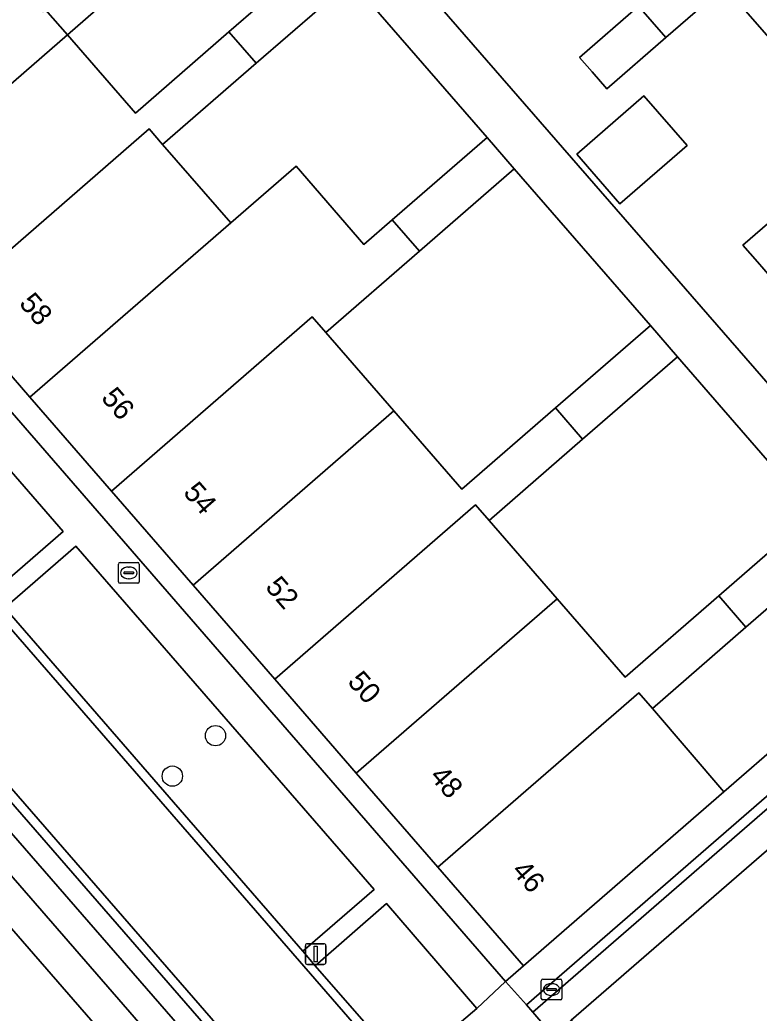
# Model space of a CAD drawing. Extents: x 155887 to 156869, y 383880 to 384678.
# Drawn here: x 156547.23 to 156582.86, y 384013.53 to 384061.4 of the extents above; entities that cross this region are included whole.
import ezdxf

# ---------------------------------------------------------------- set-up
doc = ezdxf.new("R2010")
doc.units = 0
for name, color, linetype in [('IMGEO_Berm_groen', 7, 'Continuous'), ('IMGEO_Boom', 7, 'Continuous'), ('IMGEO_Brandkraan', 7, 'Continuous'), ('IMGEO_Erf', 7, 'Continuous'), ('IMGEO_Greppel_droge_sloot', 7, 'Continuous'), ('IMGEO_Kolk', 7, 'Continuous'), ('IMGEO_Lichtmast', 7, 'Continuous'), ('IMGEO_OVBaan_gesloten', 7, 'Continuous'), ('IMGEO_Pand', 7, 'Continuous'), ('IMGEO_Pand_nummerreeks', 7, 'Continuous'), ('IMGEO_Parkeervlak_open', 7, 'Continuous'), ('IMGEO_Rijbaan_lokaal_gesloten', 7, 'Continuous'), ('IMGEO_Rijbaan_lokaal_open', 7, 'Continuous'), ('IMGEO_Voetpad_open', 7, 'Continuous')]:
    doc.layers.add(name, color=color, linetype=linetype)

msp = doc.modelspace()

# ---------------------------------------------------------------- linework, layer by layer
at = {"layer": 'IMGEO_Berm_groen'}
for points in [[(156567.837, 383999.499), (156567.401, 384000), (156529.694, 384043.376), (156529.611, 384043.296), (156529.348, 384043.078), (156528.954, 384042.75), (156556.426, 384011.152), (156566.03, 384000), (156572.445, 383992.551), (156580.931, 383982.719)], [(156585.273, 383976.032), (156571.074, 383992.201), (156564.306, 384000), (156555.384, 384010.282), (156527.92, 384041.892), (156527.383, 384041.446), (156526.643, 384040.832), (156562.118, 384000), (156634.845, 383916.306)]]:
    msp.add_lwpolyline(points, dxfattribs=at)
at = {"layer": 'IMGEO_Boom'}
for centre in [(156556.658, 384026.899), (156554.579, 384024.951)]:
    msp.add_circle(centre, 0.489, dxfattribs=at)
at = {"layer": 'IMGEO_Brandkraan'}
for p, q in [((156552.057, 384035.244), (156552.909, 384035.244)), ((156551.982, 384034.318), (156551.982, 384035.17)), ((156552.241, 384034.738), (156552.241, 384034.75)), ((156552.679, 384034.701), (156552.281, 384034.701)), ((156552.284, 384034.787), (156552.682, 384034.787)), ((156552.47, 384035.024), (156552.495, 384035.024)), ((156552.725, 384034.75), (156552.725, 384034.738)), ((156552.983, 384035.17), (156552.983, 384034.318)), ((156552.909, 384034.244), (156552.057, 384034.244)), ((156552.493, 384034.464), (156552.468, 384034.464))]:
    msp.add_line(p, q, dxfattribs=at)
for points in [[(156552.057, 384035.244), (156552.909, 384035.244)], [(156551.982, 384034.318), (156551.982, 384035.17)], [(156552.983, 384035.17), (156552.983, 384034.318)], [(156552.909, 384034.244), (156552.057, 384034.244)]]:
    msp.add_lwpolyline(points, dxfattribs=at)
for centre, radius, start, end in [((156552.059, 384035.168), 0.0765, 91.552, 178.448), ((156552.059, 384035.168), 0.0765, 91.552, 178.448), ((156552.907, 384035.168), 0.0765, 1.552, 88.448), ((156552.907, 384035.168), 0.0765, 1.552, 88.448), ((156552.281, 384034.747), 0.0403, 85.8775, 175.7526), ((156552.278, 384034.737), 0.0366, 178.938, 274.7102), ((156552.682, 384034.744), 0.043, 264.8664, 352.4533), ((156552.686, 384034.749), 0.0386, 1.7309, 96.639), ((156552.059, 384034.32), 0.0765, 181.552, 268.448), ((156552.059, 384034.32), 0.0765, 181.552, 268.448), ((156552.907, 384034.32), 0.0765, 271.552, 358.448), ((156552.907, 384034.32), 0.0765, 271.552, 358.448)]:
    msp.add_arc(centre, radius, start, end, dxfattribs=at)
for centre, major_axis, ratio, start_param, end_param in [((156552.469, 384034.744), (-0.387, 0.002), 0.722429, 4.712389, 7.853982), ((156552.494, 384034.744), (-0.39, 0.002), 0.717154, 1.570796, 4.712389)]:
    msp.add_ellipse(centre, major_axis=major_axis, ratio=ratio, start_param=start_param, end_param=end_param, dxfattribs=at)
at = {"layer": 'IMGEO_Erf'}
for points in [[(156544.563, 384065.789), (156553.921, 384073.918), (156563.279, 384082.047), (156572.833, 384090.346), (156576.432, 384086.204), (156576.501, 384086.263), (156572.838, 384090.477), (156571.128, 384092.444), (156532.534, 384058.953), (156570.638, 384015.053), (156571.504, 384015.803), (156567.376, 384020.559), (156563.444, 384025.089), (156559.513, 384029.619), (156555.581, 384034.149), (156551.649, 384038.679), (156547.718, 384043.208), (156543.786, 384047.739), (156539.854, 384052.269), (156535.188, 384057.645)], [(156561.881, 384064.789), (156558.592, 384068.571), (156549.52, 384060.678), (156552.798, 384056.903), (156557.306, 384060.817)], [(156569.748, 384055.729), (156563.192, 384063.279), (156558.617, 384059.307), (156554.109, 384055.393), (156557.391, 384051.613), (156560.538, 384054.345), (156563.812, 384050.574), (156565.173, 384051.756)], [(156579.383, 384055.333), (156576.151, 384052.525), (156574.068, 384054.922), (156577.3, 384057.73)], [(156577.615, 384046.668), (156571.059, 384054.219), (156566.484, 384050.246), (156561.976, 384046.332), (156565.256, 384042.554), (156568.532, 384038.781), (156573.04, 384042.695)], [(156578.927, 384045.158), (156574.351, 384041.185), (156569.843, 384037.271), (156573.122, 384033.495), (156576.399, 384029.721), (156580.907, 384033.635), (156585.482, 384037.608)], [(156590.268, 384032.098), (156586.794, 384036.098), (156582.218, 384032.125), (156577.71, 384028.211), (156581.161, 384024.19)]]:
    msp.add_lwpolyline(points, close=True, dxfattribs=at)
for points in [[(156560.241, 384070.368), (156592.123, 384033.709)], [(156584.465, 384059.242), (156581.193, 384063.008), (156578.356, 384060.543), (156575.518, 384058.077), (156574.808, 384058.895), (156574.207, 384059.587), (156577.044, 384062.052)], [(156583.385, 384049.021), (156582.772, 384049.727), (156582.074, 384050.531), (156584.911, 384052.996)]]:
    msp.add_lwpolyline(points, dxfattribs=at)
at = {"layer": 'IMGEO_Greppel_droge_sloot'}
msp.add_lwpolyline([(156527.92, 384041.892), (156555.384, 384010.282), (156564.306, 384000), (156571.074, 383992.201), (156585.273, 383976.032), (156584.728, 383977.511), (156582.218, 383981.09), (156580.931, 383982.719), (156572.445, 383992.551), (156566.03, 384000), (156556.426, 384011.152), (156528.954, 384042.75)], close=True, dxfattribs=at)
at = {"layer": 'IMGEO_Kolk'}
for p, q in [((156572.354, 384014.238), (156572.354, 384015.09)), ((156572.429, 384015.164), (156573.281, 384015.164)), ((156573.355, 384015.09), (156573.355, 384014.238)), ((156572.613, 384014.658), (156572.613, 384014.67)), ((156573.051, 384014.621), (156572.653, 384014.621)), ((156572.656, 384014.707), (156573.054, 384014.707)), ((156572.842, 384014.944), (156572.867, 384014.944)), ((156573.097, 384014.67), (156573.097, 384014.658)), ((156573.281, 384014.164), (156572.429, 384014.164)), ((156572.865, 384014.384), (156572.84, 384014.384))]:
    msp.add_line(p, q, dxfattribs=at)
for points in [[(156572.354, 384014.238), (156572.354, 384015.09)], [(156572.429, 384015.164), (156573.281, 384015.164)], [(156573.355, 384015.09), (156573.355, 384014.238)], [(156573.281, 384014.164), (156572.429, 384014.164)]]:
    msp.add_lwpolyline(points, dxfattribs=at)
for centre, radius, start, end in [((156572.431, 384015.088), 0.0765, 91.552, 178.448), ((156572.431, 384015.088), 0.0765, 91.552, 178.448), ((156573.279, 384015.088), 0.0765, 1.552, 88.448), ((156573.279, 384015.088), 0.0765, 1.552, 88.448), ((156572.653, 384014.667), 0.0403, 85.8775, 175.7526), ((156572.65, 384014.657), 0.0366, 178.938, 274.7102), ((156573.054, 384014.664), 0.043, 264.8664, 352.4533), ((156573.058, 384014.669), 0.0386, 1.7309, 96.639), ((156572.431, 384014.24), 0.0765, 181.552, 268.448), ((156572.431, 384014.24), 0.0765, 181.552, 268.448), ((156573.279, 384014.24), 0.0765, 271.552, 358.448), ((156573.279, 384014.24), 0.0765, 271.552, 358.448)]:
    msp.add_arc(centre, radius, start, end, dxfattribs=at)
for centre, major_axis, ratio, start_param, end_param in [((156572.841, 384014.664), (-0.387, 0.002), 0.722429, 4.712389, 7.853982), ((156572.866, 384014.664), (-0.39, 0.002), 0.717154, 1.570796, 4.712389)]:
    msp.add_ellipse(centre, major_axis=major_axis, ratio=ratio, start_param=start_param, end_param=end_param, dxfattribs=at)
at = {"layer": 'IMGEO_Lichtmast'}
for p, q in [((156560.988, 384015.974), (156560.988, 384016.774)), ((156560.988, 384016.774), (156560.988, 384015.974)), ((156561.088, 384016.874), (156561.878, 384016.874)), ((156561.878, 384016.874), (156561.088, 384016.874)), ((156561.978, 384016.774), (156561.978, 384015.974)), ((156561.978, 384015.974), (156561.978, 384016.774)), ((156561.878, 384015.874), (156561.088, 384015.874)), ((156561.088, 384015.874), (156561.878, 384015.874))]:
    msp.add_line(p, q, dxfattribs=at)
msp.add_lwpolyline([(156561.408, 384016.749), (156561.558, 384016.749), (156561.558, 384015.999), (156561.408, 384015.999), (156561.408, 384016.749)], dxfattribs=at)
for centre, start, end in [((156561.088, 384016.774), 90, 180), ((156561.088, 384016.774), 90, 180), ((156561.878, 384016.774), 0, 90), ((156561.878, 384016.774), 360, 90), ((156561.088, 384015.974), 180, 270), ((156561.088, 384015.974), 180, 270), ((156561.878, 384015.974), 270, 0), ((156561.878, 384015.974), 270, 0)]:
    msp.add_arc(centre, 0.1, start, end, dxfattribs=at)
at = {"layer": 'IMGEO_OVBaan_gesloten'}
msp.add_lwpolyline([(156500, 384061.368), (156513.218, 384046.155), (156516.017, 384048.538), (156657.549, 383884.637), (156660.479, 383886.538), (156657.48, 383890.128), (156649.574, 383899.314), (156634.845, 383916.306), (156562.118, 384000), (156526.643, 384040.832), (156517.145, 384051.764), (156500, 384071.498)], dxfattribs=at)
at = {"layer": 'IMGEO_Pand'}
for points in [[(156591.067, 384064.978), (156587.084, 384069.561), (156580.483, 384063.825), (156579.882, 384064.517), (156577.044, 384062.052), (156578.356, 384060.543), (156581.193, 384063.008), (156584.465, 384059.242)], [(156548.471, 384061.886), (156548.358, 384061.787), (156548.194, 384061.976), (156548.013, 384061.819), (156544.563, 384065.789), (156535.188, 384057.645), (156539.854, 384052.269), (156549.52, 384060.678)], [(156558.617, 384059.307), (156563.192, 384063.279), (156561.881, 384064.789), (156557.306, 384060.817)], [(156578.356, 384060.543), (156577.044, 384062.052), (156574.207, 384059.587), (156574.808, 384058.895), (156575.518, 384058.077)], [(156549.52, 384060.678), (156539.854, 384052.269), (156543.786, 384047.739), (156553.454, 384056.148), (156554.109, 384055.393), (156558.617, 384059.307), (156557.306, 384060.817), (156552.798, 384056.903)], [(156579.383, 384055.333), (156577.3, 384057.73), (156574.068, 384054.922), (156576.151, 384052.525)], [(156547.718, 384043.208), (156557.391, 384051.613), (156554.109, 384055.393), (156553.454, 384056.148), (156543.786, 384047.739)], [(156566.484, 384050.246), (156571.059, 384054.219), (156569.748, 384055.729), (156565.173, 384051.756)], [(156561.321, 384047.087), (156561.976, 384046.332), (156566.484, 384050.246), (156565.173, 384051.756), (156563.812, 384050.574), (156560.538, 384054.345), (156557.391, 384051.613), (156547.718, 384043.208), (156551.649, 384038.679)], [(156586.223, 384051.487), (156584.911, 384052.996), (156582.074, 384050.531), (156582.772, 384049.727), (156583.385, 384049.021)], [(156551.649, 384038.679), (156555.581, 384034.149), (156565.256, 384042.554), (156561.976, 384046.332), (156561.321, 384047.087)], [(156573.04, 384042.695), (156574.351, 384041.185), (156578.927, 384045.158), (156577.615, 384046.668)], [(156565.256, 384042.554), (156555.581, 384034.149), (156559.513, 384029.619), (156569.188, 384038.026), (156569.843, 384037.271), (156574.351, 384041.185), (156573.04, 384042.695), (156568.532, 384038.781)], [(156573.122, 384033.495), (156569.843, 384037.271), (156569.188, 384038.026), (156559.513, 384029.619), (156563.444, 384025.089)], [(156580.907, 384033.635), (156582.218, 384032.125), (156586.794, 384036.098), (156585.482, 384037.608)], [(156573.122, 384033.495), (156563.444, 384025.089), (156567.376, 384020.559), (156577.055, 384028.966), (156577.71, 384028.211), (156582.218, 384032.125), (156580.907, 384033.635), (156576.399, 384029.721)], [(156577.71, 384028.211), (156577.055, 384028.966), (156567.376, 384020.559), (156571.504, 384015.803), (156581.161, 384024.19)], [(156592.775, 384019.969), (156591.464, 384021.478), (156586.957, 384017.563), (156583.457, 384021.55), (156573.798, 384013.184), (156576.89, 384009.624), (156577.527, 384008.89), (156577.944, 384008.41), (156587.613, 384016.809), (156588.268, 384016.054)]]:
    msp.add_lwpolyline(points, close=True, dxfattribs=at)
at = {"layer": 'IMGEO_Parkeervlak_open'}
for points in [[(156533.37, 384048.181), (156545.876, 384033.764), (156549.317, 384036.731), (156536.777, 384051.19)], [(156560.867, 384016.521), (156564.3, 384019.486), (156549.932, 384036.025), (156546.504, 384033.054)], [(156564.898, 384018.805), (156561.467, 384015.811), (156565.824, 384010.805), (156567.448, 384012.229), (156569.26, 384013.748)]]:
    msp.add_lwpolyline(points, close=True, dxfattribs=at)
at = {"layer": 'IMGEO_Rijbaan_lokaal_gesloten'}
for points in [[(156504.298, 384073.374), (156520.535, 384054.614), (156527.288, 384046.812), (156528.598, 384045.292), (156528.617, 384045.27), (156530.033, 384043.663), (156567.998, 384000), (156646.206, 383910.051), (156646.375, 383909.933), (156646.315, 383909.821)], [(156650.086, 383913.301), (156630.384, 383935.946), (156605.883, 383964.081), (156603.554, 383966.725), (156574.636, 384000), (156565.483, 384010.532), (156529.628, 384051.804)]]:
    msp.add_lwpolyline(points, dxfattribs=at)
at = {"layer": 'IMGEO_Rijbaan_lokaal_open'}
msp.add_lwpolyline([(156529.628, 384051.804), (156565.483, 384010.532), (156574.636, 384000), (156603.554, 383966.725), (156603.883, 383967.013), (156602.42, 383968.708), (156601.642, 383969.638), (156592.109, 383980.552), (156591.511, 383981.251), (156576.407, 383998.65), (156575.798, 383999.325), (156575.214, 384000), (156570.896, 384004.989), (156569.471, 384006.617), (156568.014, 384008.289), (156565.824, 384010.805), (156561.467, 384015.811), (156560.867, 384016.521), (156546.504, 384033.054), (156545.876, 384033.764), (156533.37, 384048.181), (156529.835, 384052.221)], dxfattribs=at)
msp.add_lwpolyline([(156530.033, 384043.663), (156529.694, 384043.376), (156567.401, 384000), (156567.837, 383999.499), (156601.837, 383960.361), (156626.506, 383932.134), (156645.847, 383909.788), (156646.206, 383910.051), (156567.998, 384000)], close=True, dxfattribs=at)
at = {"layer": 'IMGEO_Voetpad_open'}
for points in [[(156560.241, 384070.368), (156568.505, 384077.555), (156575.131, 384083.315), (156577.371, 384085.262), (156576.501, 384086.263), (156576.432, 384086.204), (156566.883, 384077.899), (156557.529, 384069.764), (156548.471, 384061.886), (156549.52, 384060.678), (156558.592, 384068.571), (156561.881, 384064.789), (156563.192, 384063.279), (156569.748, 384055.729), (156571.059, 384054.219), (156577.615, 384046.668), (156578.927, 384045.158), (156585.482, 384037.608), (156586.794, 384036.098), (156590.268, 384032.098), (156592.123, 384033.709)], [(156610.251, 384047.438), (156609.255, 384048.581), (156607.005, 384046.638), (156600.378, 384040.878), (156592.123, 384033.709), (156590.268, 384032.098), (156581.161, 384024.19), (156571.504, 384015.803), (156570.638, 384015.053), (156571.643, 384013.927)], [(156610.564, 384047.077), (156610.251, 384047.438), (156571.643, 384013.927), (156571.955, 384013.575)], [(156611.545, 384045.94), (156610.564, 384047.077), (156571.955, 384013.575), (156572.933, 384012.431), (156573.798, 384013.184), (156583.457, 384021.55), (156592.56, 384029.456), (156594.535, 384031.171), (156602.674, 384038.239), (156609.299, 384043.999)], [(156572.904, 384012.408), (156572.933, 384012.431), (156571.955, 384013.575), (156571.643, 384013.927), (156570.638, 384015.053), (156569.26, 384013.748), (156567.448, 384012.229), (156565.824, 384010.805), (156568.014, 384008.289), (156569.647, 384009.687), (156571.511, 384011.292)]]:
    msp.add_lwpolyline(points, close=True, dxfattribs=at)
msp.add_lwpolyline([(156529.835, 384052.221), (156533.37, 384048.181), (156536.777, 384051.19), (156549.317, 384036.731), (156545.876, 384033.764), (156546.504, 384033.054), (156549.932, 384036.025), (156564.3, 384019.486), (156560.867, 384016.521), (156561.467, 384015.811), (156564.898, 384018.805), (156569.26, 384013.748), (156570.638, 384015.053), (156532.534, 384058.953)], dxfattribs=at)

# ---------------------------------------------------------------- texts
at = {"layer": 'IMGEO_Pand_nummerreeks'}
for s, rotation, p in [('58', 310.9557, (156547.153, 384047.705)), ('56', 310.9548, (156551.107, 384043.149)), ('54', 310.9557, (156555.063, 384038.591)), ('52', 310.9557, (156559.017, 384034.036)), ('50', 310.9557, (156562.978, 384029.472)), ('48', 310.9557, (156566.934, 384024.914)), ('46', 310.9557, (156570.888, 384020.358))]:
    msp.add_text(s, height=1, rotation=rotation, dxfattribs=at).set_placement(p)

doc.saveas('drawing.dxf')
